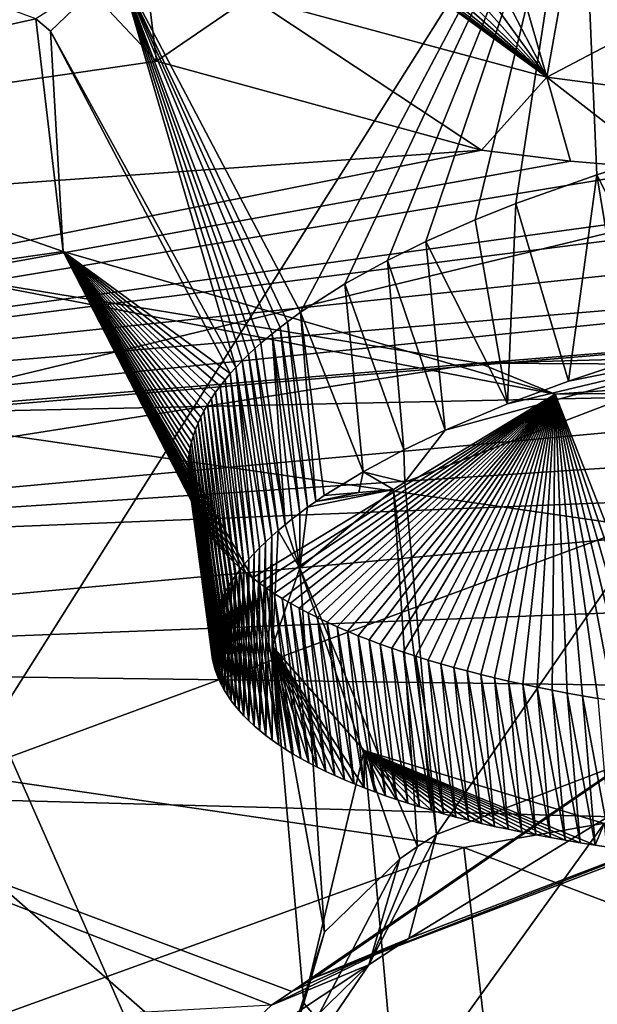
# Model space of a CAD drawing. Header units: metres. Extents: x -147 to 294, y -23 to 81.
# Tile 296 of 656: x 233.21 to 234.31, y 16.12 to 18. Entities that reach past the tile are written whole.
import ezdxf

# ---------------------------------------------------------------- set-up
doc = ezdxf.new("R2010")
doc.units = ezdxf.units.M
doc.layers.add('solid_AVA_153', color=7, linetype='CONTINUOUS')

msp = doc.modelspace()

# ---------------------------------------------------------------- linework, layer by layer
at = {"layer": 'solid_AVA_153'}
for points in [[(226.666824, 6.360106, 267.585846), (221.667358, 19.119045, 269.910767), (235.382919, 20.174784, 271.545105)], [(226.666824, 6.360106, 267.585846), (235.382919, 20.174784, 271.545105), (236.747787, 7.212847, 268.464081)], [(221.215851, 18.567869, 273.642273), (235.975128, 14.554294, 273.108093), (235.413086, 19.895332, 274.532532)], [(230.585434, 17.498968, 182.526855), (230.417847, 19.281448, 176.606094), (235.439819, 19.634407, 176.826019)], [(233.525894, 18.549349, 179.812729), (230.585434, 17.498968, 182.526855), (235.439819, 19.634407, 176.826019)], [(234.281189, 18.451643, 187.566345), (234.517731, 17.765127, 187.638092), (235.539978, 18.683321, 187.21994)], [(221.215851, 18.567869, 273.642273), (236.530548, 9.275632, 271.466919), (235.975128, 14.554294, 273.108093)], [(221.215851, 18.567869, 273.642273), (222.109406, 7.973817, 270.554962), (236.530548, 9.275632, 271.466919)], [(233.309586, 18.380224, 180.312576), (230.585434, 17.498968, 182.526855), (233.525894, 18.549349, 179.812729)], [(234.281189, 18.451643, 187.566345), (233.400177, 18.101377, 188.498215), (233.747635, 17.43989, 188.452682)], [(233.83197, 17.49395, 188.304047), (234.281189, 18.451643, 187.566345), (233.747635, 17.43989, 188.452682)], [(233.83197, 17.49395, 188.304047), (233.913666, 17.538971, 188.183548), (234.281189, 18.451643, 187.566345)], [(233.913666, 17.538971, 188.183548), (233.986633, 17.574768, 188.090027), (234.281189, 18.451643, 187.566345)], [(233.986633, 17.574768, 188.090027), (234.080978, 17.616364, 187.984238), (234.281189, 18.451643, 187.566345)], [(234.080978, 17.616364, 187.984238), (234.158722, 17.64748, 187.907379), (234.281189, 18.451643, 187.566345)], [(234.158722, 17.64748, 187.907379), (234.312881, 17.702534, 187.776642), (234.281189, 18.451643, 187.566345)], [(234.475937, 17.753206, 187.663544), (234.517731, 17.765127, 187.638092), (234.281189, 18.451643, 187.566345)], [(234.312881, 17.702534, 187.776642), (234.475937, 17.753206, 187.663544), (234.281189, 18.451643, 187.566345)], [(233.230789, 18.176945, 180.96875), (230.585434, 17.498968, 182.526855), (233.309586, 18.380224, 180.312576)], [(233.472427, 17.919594, 181.904114), (233.230789, 18.176945, 180.96875), (233.429794, 18.274431, 180.991257)], [(233.651321, 18.041931, 181.844391), (233.472427, 17.919594, 181.904114), (233.429794, 18.274431, 180.991257)], [(233.651321, 18.041931, 181.844391), (233.702744, 18.264488, 181.842163), (234.217361, 17.888968, 182.541748)], [(233.740982, 18.24527, 181.915894), (234.217361, 17.888968, 182.541748), (233.702744, 18.264488, 181.842163)], [(233.242325, 18.00017, 188.844284), (232.592712, 18.240034, 188.71434), (232.49472, 17.834766, 190.080032)], [(233.782318, 18.226788, 181.98822), (234.217361, 17.888968, 182.541748), (233.740982, 18.24527, 181.915894)], [(233.82666, 18.209085, 182.05896), (234.217361, 17.888968, 182.541748), (233.782318, 18.226788, 181.98822)], [(233.873901, 18.192202, 182.12796), (234.217361, 17.888968, 182.541748), (233.82666, 18.209085, 182.05896)], [(233.92395, 18.176178, 182.195053), (234.217361, 17.888968, 182.541748), (233.873901, 18.192202, 182.12796)], [(233.472427, 17.919594, 181.904114), (230.585434, 17.498968, 182.526855), (233.230789, 18.176945, 180.96875)], [(233.976746, 18.161047, 182.260117), (234.217361, 17.888968, 182.541748), (233.92395, 18.176178, 182.195053)], [(234.032227, 18.146847, 182.323044), (234.217361, 17.888968, 182.541748), (233.976746, 18.161047, 182.260117)], [(234.090347, 18.133606, 182.383728), (234.217361, 17.888968, 182.541748), (234.032227, 18.146847, 182.323044)], [(234.151016, 18.121344, 182.442123), (234.217361, 17.888968, 182.541748), (234.090347, 18.133606, 182.383728)], [(234.151016, 18.121344, 182.442123), (234.255905, 18.103388, 182.532776), (234.217361, 17.888968, 182.541748)], [(233.400177, 18.101377, 188.498215), (233.242325, 18.00017, 188.844284), (233.270218, 17.976505, 188.845596)], [(233.400177, 18.101377, 188.498215), (233.270218, 17.976505, 188.845596), (233.624176, 17.334665, 188.753174)], [(233.636429, 17.347467, 188.715836), (233.400177, 18.101377, 188.498215), (233.624176, 17.334665, 188.753174)], [(233.722473, 17.421654, 188.503693), (233.747635, 17.43989, 188.452682), (233.400177, 18.101377, 188.498215)], [(233.70845, 17.41095, 188.533844), (233.722473, 17.421654, 188.503693), (233.400177, 18.101377, 188.498215)], [(233.693405, 17.398958, 188.567825), (233.70845, 17.41095, 188.533844), (233.400177, 18.101377, 188.498215)], [(233.671738, 17.380667, 188.619995), (233.693405, 17.398958, 188.567825), (233.400177, 18.101377, 188.498215)], [(233.660294, 17.370419, 188.649429), (233.671738, 17.380667, 188.619995), (233.400177, 18.101377, 188.498215)], [(233.648499, 17.359369, 188.68132), (233.660294, 17.370419, 188.649429), (233.400177, 18.101377, 188.498215)], [(233.636429, 17.347467, 188.715836), (233.648499, 17.359369, 188.68132), (233.400177, 18.101377, 188.498215)], [(234.217361, 17.888968, 182.541748), (234.255905, 18.103388, 182.532776), (234.56134, 18.069492, 182.738632)], [(234.217361, 17.888968, 182.541748), (234.56134, 18.069492, 182.738632), (234.533615, 17.847158, 182.761414)], [(233.651321, 18.041931, 181.844391), (234.093201, 17.749578, 182.669922), (233.472427, 17.919594, 181.904114)], [(233.651321, 18.041931, 181.844391), (234.217361, 17.888968, 182.541748), (234.093201, 17.749578, 182.669922)], [(233.29454, 17.555866, 190.322021), (233.242325, 18.00017, 188.844284), (232.49472, 17.834766, 190.080032)], [(233.270218, 17.976505, 188.845596), (233.242325, 18.00017, 188.844284), (233.29454, 17.555866, 190.322021)], [(233.613541, 17.322765, 188.787872), (233.270218, 17.976505, 188.845596), (233.29454, 17.555866, 190.322021)], [(233.613541, 17.322765, 188.787872), (233.624176, 17.334665, 188.753174), (233.270218, 17.976505, 188.845596)], [(233.472427, 17.919594, 181.904114), (234.093201, 17.749578, 182.669922), (230.585434, 17.498968, 182.526855)], [(232.904602, 17.245634, 197.293152), (235.667526, 17.471907, 197.565155), (235.622238, 17.902002, 195.735672)], [(233.92894, 14.922562, 196.167603), (232.904602, 17.245634, 197.293152), (235.622238, 17.902002, 195.735672)], [(234.856659, 15.171971, 195.592422), (233.92894, 14.922562, 196.167603), (235.622238, 17.902002, 195.735672)], [(234.217361, 17.888968, 182.541748), (234.262787, 17.728552, 182.795425), (234.093201, 17.749578, 182.669922)], [(234.217361, 17.888968, 182.541748), (234.443817, 17.713114, 182.906555), (234.262787, 17.728552, 182.795425)], [(234.217361, 17.888968, 182.541748), (234.533615, 17.847158, 182.761414), (234.443817, 17.713114, 182.906555)], [(233.29454, 17.555866, 190.322021), (232.49472, 17.834766, 190.080032), (233.023514, 17.516872, 191.346054)], [(230.585434, 17.498968, 182.526855), (234.093201, 17.749578, 182.669922), (231.263687, 17.186148, 183.746185)], [(234.093201, 17.749578, 182.669922), (234.262787, 17.728552, 182.795425), (231.263687, 17.186148, 183.746185)], [(234.478271, 17.378094, 187.612), (234.475937, 17.753206, 187.663544), (234.312881, 17.702534, 187.776642)], [(231.263687, 17.186148, 183.746185), (235.639053, 17.74226, 183.217026), (235.648926, 17.648554, 183.536804)], [(235.020798, 17.701962, 183.137543), (235.639053, 17.74226, 183.217026), (231.263687, 17.186148, 183.746185)], [(234.262787, 17.728552, 182.795425), (234.443817, 17.713114, 182.906555), (231.263687, 17.186148, 183.746185)], [(235.020798, 17.701962, 183.137543), (231.263687, 17.186148, 183.746185), (234.443817, 17.713114, 182.906555)], [(234.259216, 17.308075, 187.778442), (234.312881, 17.702534, 187.776642), (234.158722, 17.64748, 187.907379)], [(234.259216, 17.308075, 187.778442), (234.371475, 17.345591, 187.687408), (234.312881, 17.702534, 187.776642)], [(234.371475, 17.345591, 187.687408), (234.478271, 17.378094, 187.612), (234.312881, 17.702534, 187.776642)], [(231.263687, 17.186148, 183.746185), (235.648926, 17.648554, 183.536804), (235.658783, 17.554825, 183.85701)], [(234.142639, 17.264729, 187.88829), (234.158722, 17.64748, 187.907379), (234.080978, 17.616364, 187.984238)], [(234.142639, 17.264729, 187.88829), (234.259216, 17.308075, 187.778442), (234.158722, 17.64748, 187.907379)], [(234.142639, 17.264729, 187.88829), (234.080978, 17.616364, 187.984238), (233.986633, 17.574768, 188.090027)], [(234.023727, 17.214586, 188.021011), (233.986633, 17.574768, 188.090027), (233.913666, 17.538971, 188.183548)], [(234.023727, 17.214586, 188.021011), (234.142639, 17.264729, 187.88829), (233.986633, 17.574768, 188.090027)], [(235.658783, 17.554825, 183.85701), (235.667572, 17.471256, 184.142776), (231.185287, 17.095831, 184.029816)], [(231.263687, 17.186148, 183.746185), (235.658783, 17.554825, 183.85701), (231.185287, 17.095831, 184.029816)], [(234.233719, 17.283493, 191.499283), (233.29454, 17.555866, 190.322021), (233.023514, 17.516872, 191.346054)], [(233.655823, 16.932606, 190.037857), (233.29454, 17.555866, 190.322021), (234.233719, 17.283493, 191.499283)], [(233.603546, 17.310867, 188.822754), (233.613541, 17.322765, 188.787872), (233.29454, 17.555866, 190.322021)], [(233.594208, 17.298975, 188.857803), (233.603546, 17.310867, 188.822754), (233.29454, 17.555866, 190.322021)], [(233.58551, 17.287094, 188.893036), (233.594208, 17.298975, 188.857803), (233.29454, 17.555866, 190.322021)], [(233.577484, 17.275223, 188.928421), (233.58551, 17.287094, 188.893036), (233.29454, 17.555866, 190.322021)], [(233.570099, 17.263369, 188.963943), (233.577484, 17.275223, 188.928421), (233.29454, 17.555866, 190.322021)], [(233.563385, 17.251534, 188.999619), (233.570099, 17.263369, 188.963943), (233.29454, 17.555866, 190.322021)], [(233.557327, 17.239719, 189.035416), (233.563385, 17.251534, 188.999619), (233.29454, 17.555866, 190.322021)], [(233.551956, 17.227928, 189.071335), (233.557327, 17.239719, 189.035416), (233.29454, 17.555866, 190.322021)], [(233.547241, 17.216167, 189.107361), (233.551956, 17.227928, 189.071335), (233.29454, 17.555866, 190.322021)], [(233.543213, 17.204437, 189.143494), (233.547241, 17.216167, 189.107361), (233.29454, 17.555866, 190.322021)], [(233.539841, 17.192741, 189.179703), (233.543213, 17.204437, 189.143494), (233.29454, 17.555866, 190.322021)], [(233.537155, 17.181084, 189.215988), (233.539841, 17.192741, 189.179703), (233.29454, 17.555866, 190.322021)], [(233.535141, 17.16947, 189.252319), (233.537155, 17.181084, 189.215988), (233.29454, 17.555866, 190.322021)], [(233.533783, 17.157904, 189.288696), (233.535141, 17.16947, 189.252319), (233.29454, 17.555866, 190.322021)], [(233.533096, 17.146387, 189.325104), (233.533783, 17.157904, 189.288696), (233.29454, 17.555866, 190.322021)], [(233.533066, 17.134928, 189.361526), (233.533096, 17.146387, 189.325104), (233.29454, 17.555866, 190.322021)], [(233.533707, 17.123526, 189.397934), (233.533066, 17.134928, 189.361526), (233.29454, 17.555866, 190.322021)], [(233.535004, 17.112188, 189.434311), (233.533707, 17.123526, 189.397934), (233.29454, 17.555866, 190.322021)], [(233.536942, 17.100925, 189.470627), (233.535004, 17.112188, 189.434311), (233.29454, 17.555866, 190.322021)], [(233.539551, 17.089735, 189.506866), (233.536942, 17.100925, 189.470627), (233.29454, 17.555866, 190.322021)], [(233.542801, 17.078623, 189.54303), (233.539551, 17.089735, 189.506866), (233.29454, 17.555866, 190.322021)], [(233.546707, 17.067591, 189.579117), (233.542801, 17.078623, 189.54303), (233.29454, 17.555866, 190.322021)], [(233.551239, 17.056639, 189.615097), (233.546707, 17.067591, 189.579117), (233.29454, 17.555866, 190.322021)], [(233.556427, 17.045774, 189.651001), (233.551239, 17.056639, 189.615097), (233.29454, 17.555866, 190.322021)], [(233.562256, 17.034996, 189.686783), (233.556427, 17.045774, 189.651001), (233.29454, 17.555866, 190.322021)], [(233.568726, 17.024307, 189.722458), (233.562256, 17.034996, 189.686783), (233.29454, 17.555866, 190.322021)], [(233.575836, 17.013714, 189.758026), (233.568726, 17.024307, 189.722458), (233.29454, 17.555866, 190.322021)], [(233.583588, 17.003216, 189.793472), (233.575836, 17.013714, 189.758026), (233.29454, 17.555866, 190.322021)], [(233.591995, 16.992815, 189.828796), (233.583588, 17.003216, 189.793472), (233.29454, 17.555866, 190.322021)], [(233.601028, 16.982517, 189.863983), (233.591995, 16.992815, 189.828796), (233.29454, 17.555866, 190.322021)], [(233.610718, 16.972322, 189.899033), (233.601028, 16.982517, 189.863983), (233.29454, 17.555866, 190.322021)], [(233.621033, 16.962231, 189.933945), (233.610718, 16.972322, 189.899033), (233.29454, 17.555866, 190.322021)], [(233.631989, 16.952248, 189.968719), (233.621033, 16.962231, 189.933945), (233.29454, 17.555866, 190.322021)], [(233.643585, 16.942371, 190.003357), (233.631989, 16.952248, 189.968719), (233.29454, 17.555866, 190.322021)], [(233.655823, 16.932606, 190.037857), (233.643585, 16.942371, 190.003357), (233.29454, 17.555866, 190.322021)], [(233.944672, 17.176899, 188.124359), (233.913666, 17.538971, 188.183548), (233.83197, 17.49395, 188.304047)], [(233.944672, 17.176899, 188.124359), (234.023727, 17.214586, 188.021011), (233.913666, 17.538971, 188.183548)], [(231.73201, 16.971931, 192.853714), (234.088409, 17.342888, 192.301483), (233.023514, 17.516872, 191.346054)], [(234.233719, 17.283493, 191.499283), (233.023514, 17.516872, 191.346054), (234.088409, 17.342888, 192.301483)], [(233.867035, 17.135345, 188.241623), (233.83197, 17.49395, 188.304047), (233.747635, 17.43989, 188.452682)], [(233.867035, 17.135345, 188.241623), (233.944672, 17.176899, 188.124359), (233.83197, 17.49395, 188.304047)], [(231.185287, 17.095831, 184.029816), (235.667572, 17.471256, 184.142776), (233.731247, 16.142698, 188.015106)], [(232.904602, 17.245634, 197.293152), (234.748444, 17.285637, 197.941666), (235.667526, 17.471907, 197.565155)], [(235.667572, 17.471256, 184.142776), (233.773331, 16.168676, 187.939468), (233.731247, 16.142698, 188.015106)], [(235.667572, 17.471256, 184.142776), (234.603195, 16.484932, 187.129471), (233.773331, 16.168676, 187.939468)], [(233.776703, 17.078644, 188.406967), (233.747635, 17.43989, 188.452682), (233.722473, 17.421654, 188.503693)], [(233.867035, 17.135345, 188.241623), (233.747635, 17.43989, 188.452682), (233.792923, 17.089834, 188.373779)], [(233.776703, 17.078644, 188.406967), (233.792923, 17.089834, 188.373779), (233.747635, 17.43989, 188.452682)], [(233.746155, 17.05636, 188.473618), (233.70845, 17.41095, 188.533844), (233.693405, 17.398958, 188.567825)], [(233.761124, 17.067486, 188.440231), (233.722473, 17.421654, 188.503693), (233.70845, 17.41095, 188.533844)], [(233.746155, 17.05636, 188.473618), (233.761124, 17.067486, 188.440231), (233.70845, 17.41095, 188.533844)], [(233.761124, 17.067486, 188.440231), (233.776703, 17.078644, 188.406967), (233.722473, 17.421654, 188.503693)], [(233.718094, 17.034203, 188.54068), (233.693405, 17.398958, 188.567825), (233.671738, 17.380667, 188.619995)], [(233.731812, 17.045265, 188.507095), (233.746155, 17.05636, 188.473618), (233.693405, 17.398958, 188.567825)], [(233.718094, 17.034203, 188.54068), (233.731812, 17.045265, 188.507095), (233.693405, 17.398958, 188.567825)], [(233.718094, 17.034203, 188.54068), (233.671738, 17.380667, 188.619995), (233.660294, 17.370419, 188.649429)], [(233.94696, 17.115307, 188.336563), (234.659286, 17.388788, 187.636719), (234.023727, 17.214586, 188.021011)], [(234.007324, 16.442549, 188.170532), (234.659286, 17.388788, 187.636719), (233.94696, 17.115307, 188.336563)], [(234.007324, 16.442549, 188.170532), (234.733963, 16.721012, 187.473267), (234.659286, 17.388788, 187.636719)], [(234.659286, 17.388788, 187.636719), (234.142639, 17.264729, 187.88829), (234.023727, 17.214586, 188.021011)], [(234.088409, 17.342888, 192.301483), (235.682098, 17.333601, 192.897644), (235.67659, 17.385965, 192.712219)], [(234.233719, 17.283493, 191.499283), (234.088409, 17.342888, 192.301483), (235.67659, 17.385965, 192.712219)], [(234.659286, 17.388788, 187.636719), (234.259216, 17.308075, 187.778442), (234.142639, 17.264729, 187.88829)], [(234.233719, 17.283493, 191.499283), (235.67659, 17.385965, 192.712219), (235.685516, 17.301102, 191.957718)], [(234.659286, 17.388788, 187.636719), (234.371475, 17.345591, 187.687408), (234.259216, 17.308075, 187.778442)], [(233.692535, 17.012171, 188.608139), (233.648499, 17.359369, 188.68132), (233.636429, 17.347467, 188.715836)], [(233.705002, 17.02317, 188.574356), (233.660294, 17.370419, 188.649429), (233.648499, 17.359369, 188.68132)], [(233.692535, 17.012171, 188.608139), (233.705002, 17.02317, 188.574356), (233.648499, 17.359369, 188.68132)], [(233.705002, 17.02317, 188.574356), (233.718094, 17.034203, 188.54068), (233.660294, 17.370419, 188.649429)], [(231.73201, 16.971931, 192.853714), (235.682098, 17.333601, 192.897644), (234.088409, 17.342888, 192.301483)], [(233.680695, 17.001202, 188.642044), (233.636429, 17.347467, 188.715836), (233.624176, 17.334665, 188.753174)], [(233.680695, 17.001202, 188.642044), (233.692535, 17.012171, 188.608139), (233.636429, 17.347467, 188.715836)], [(235.692764, 17.232241, 193.257111), (235.682098, 17.333601, 192.897644), (231.73201, 16.971931, 192.853714)], [(233.648956, 16.968481, 188.744339), (233.613541, 17.322765, 188.787872), (233.603546, 17.310867, 188.822754)], [(233.658905, 16.979357, 188.710129), (233.624176, 17.334665, 188.753174), (233.613541, 17.322765, 188.787872)], [(233.648956, 16.968481, 188.744339), (233.658905, 16.979357, 188.710129), (233.613541, 17.322765, 188.787872)], [(233.669479, 16.990263, 188.676025), (233.680695, 17.001202, 188.642044), (233.624176, 17.334665, 188.753174)], [(233.658905, 16.979357, 188.710129), (233.669479, 16.990263, 188.676025), (233.624176, 17.334665, 188.753174)], [(233.630966, 16.946823, 188.813049), (233.594208, 17.298975, 188.857803), (233.58551, 17.287094, 188.893036)], [(233.639648, 16.957636, 188.778641), (233.603546, 17.310867, 188.822754), (233.594208, 17.298975, 188.857803)], [(233.630966, 16.946823, 188.813049), (233.639648, 16.957636, 188.778641), (233.594208, 17.298975, 188.857803)], [(233.639648, 16.957636, 188.778641), (233.648956, 16.968481, 188.744339), (233.603546, 17.310867, 188.822754)], [(234.469727, 16.68071, 191.075851), (234.233719, 17.283493, 191.499283), (235.685516, 17.301102, 191.957718)], [(232.904602, 17.245634, 197.293152), (234.386642, 17.031231, 198.851685), (234.748444, 17.285637, 197.941666)], [(233.622925, 16.936039, 188.847565), (233.58551, 17.287094, 188.893036), (233.577484, 17.275223, 188.928421)], [(233.622925, 16.936039, 188.847565), (233.630966, 16.946823, 188.813049), (233.58551, 17.287094, 188.893036)], [(233.669083, 16.922678, 190.073151), (233.655823, 16.932606, 190.037857), (234.233719, 17.283493, 191.499283)], [(233.682983, 16.912868, 190.108261), (233.669083, 16.922678, 190.073151), (234.233719, 17.283493, 191.499283)], [(233.697556, 16.903183, 190.143127), (233.682983, 16.912868, 190.108261), (234.233719, 17.283493, 191.499283)], [(233.712769, 16.893627, 190.17778), (233.697556, 16.903183, 190.143127), (234.233719, 17.283493, 191.499283)], [(233.728638, 16.884203, 190.212189), (233.712769, 16.893627, 190.17778), (234.233719, 17.283493, 191.499283)], [(233.745148, 16.874916, 190.246353), (233.728638, 16.884203, 190.212189), (234.233719, 17.283493, 191.499283)], [(233.762299, 16.86577, 190.280243), (233.745148, 16.874916, 190.246353), (234.233719, 17.283493, 191.499283)], [(233.780075, 16.856771, 190.313843), (233.762299, 16.86577, 190.280243), (234.233719, 17.283493, 191.499283)], [(233.798492, 16.847921, 190.347168), (233.780075, 16.856771, 190.313843), (234.233719, 17.283493, 191.499283)], [(233.81752, 16.839228, 190.380188), (233.798492, 16.847921, 190.347168), (234.233719, 17.283493, 191.499283)], [(233.837173, 16.830692, 190.412903), (233.81752, 16.839228, 190.380188), (234.233719, 17.283493, 191.499283)], [(233.857437, 16.822319, 190.445282), (233.837173, 16.830692, 190.412903), (234.233719, 17.283493, 191.499283)], [(233.878296, 16.814114, 190.477325), (233.857437, 16.822319, 190.445282), (234.233719, 17.283493, 191.499283)], [(233.899765, 16.80608, 190.509033), (233.878296, 16.814114, 190.477325), (234.233719, 17.283493, 191.499283)], [(233.921814, 16.798222, 190.540359), (233.899765, 16.80608, 190.509033), (234.233719, 17.283493, 191.499283)], [(233.944443, 16.790543, 190.571335), (233.921814, 16.798222, 190.540359), (234.233719, 17.283493, 191.499283)], [(233.967636, 16.783045, 190.601913), (233.944443, 16.790543, 190.571335), (234.233719, 17.283493, 191.499283)], [(233.991364, 16.775732, 190.632111), (233.967636, 16.783045, 190.601913), (234.233719, 17.283493, 191.499283)], [(234.015625, 16.7686, 190.661865), (233.991364, 16.775732, 190.632111), (234.233719, 17.283493, 191.499283)], [(234.040405, 16.761652, 190.691208), (234.015625, 16.7686, 190.661865), (234.233719, 17.283493, 191.499283)], [(234.065689, 16.754889, 190.720108), (234.040405, 16.761652, 190.691208), (234.233719, 17.283493, 191.499283)], [(234.091476, 16.74831, 190.748566), (234.065689, 16.754889, 190.720108), (234.233719, 17.283493, 191.499283)], [(234.117767, 16.74192, 190.776581), (234.091476, 16.74831, 190.748566), (234.233719, 17.283493, 191.499283)], [(234.144531, 16.73572, 190.804138), (234.117767, 16.74192, 190.776581), (234.233719, 17.283493, 191.499283)], [(234.171783, 16.729712, 190.831238), (234.144531, 16.73572, 190.804138), (234.233719, 17.283493, 191.499283)], [(234.199524, 16.723898, 190.857895), (234.171783, 16.729712, 190.831238), (234.233719, 17.283493, 191.499283)], [(234.227722, 16.718279, 190.884064), (234.199524, 16.723898, 190.857895), (234.233719, 17.283493, 191.499283)], [(234.256378, 16.71286, 190.909775), (234.227722, 16.718279, 190.884064), (234.233719, 17.283493, 191.499283)], [(234.285507, 16.707642, 190.934998), (234.256378, 16.71286, 190.909775), (234.233719, 17.283493, 191.499283)], [(234.315094, 16.702627, 190.959732), (234.285507, 16.707642, 190.934998), (234.233719, 17.283493, 191.499283)], [(234.345123, 16.697819, 190.983978), (234.315094, 16.702627, 190.959732), (234.233719, 17.283493, 191.499283)], [(234.37561, 16.693222, 191.007706), (234.345123, 16.697819, 190.983978), (234.233719, 17.283493, 191.499283)], [(234.40654, 16.688835, 191.030945), (234.37561, 16.693222, 191.007706), (234.233719, 17.283493, 191.499283)], [(234.437912, 16.684664, 191.05365), (234.40654, 16.688835, 191.030945), (234.233719, 17.283493, 191.499283)], [(234.469727, 16.68071, 191.075851), (234.437912, 16.684664, 191.05365), (234.233719, 17.283493, 191.499283)], [(233.608749, 16.914568, 188.916901), (233.570099, 17.263369, 188.963943), (233.563385, 17.251534, 188.999619)], [(233.615524, 16.925287, 188.882187), (233.577484, 17.275223, 188.928421), (233.570099, 17.263369, 188.963943)], [(233.608749, 16.914568, 188.916901), (233.615524, 16.925287, 188.882187), (233.570099, 17.263369, 188.963943)], [(233.615524, 16.925287, 188.882187), (233.622925, 16.936039, 188.847565), (233.577484, 17.275223, 188.928421)], [(232.904602, 17.245634, 197.293152), (233.07135, 14.346291, 197.992294), (233.243576, 14.058988, 199.122772)], [(233.92894, 14.922562, 196.167603), (233.07135, 14.346291, 197.992294), (232.904602, 17.245634, 197.293152)], [(232.904602, 17.245634, 197.293152), (233.243576, 14.058988, 199.122772), (232.9823, 16.513567, 200.407394)], [(232.904602, 17.245634, 197.293152), (232.9823, 16.513567, 200.407394), (234.386642, 17.031231, 198.851685)], [(233.602615, 16.903877, 188.951736), (233.563385, 17.251534, 188.999619), (233.557327, 17.239719, 189.035416)], [(233.602615, 16.903877, 188.951736), (233.608749, 16.914568, 188.916901), (233.563385, 17.251534, 188.999619)], [(235.703415, 17.131252, 193.616013), (235.692764, 17.232241, 193.257111), (231.73201, 16.971931, 192.853714)], [(233.592346, 16.88249, 189.022079), (233.551956, 17.227928, 189.071335), (233.547241, 17.216167, 189.107361)], [(233.597153, 16.893185, 188.986801), (233.557327, 17.239719, 189.035416), (233.551956, 17.227928, 189.071335)], [(233.592346, 16.88249, 189.022079), (233.597153, 16.893185, 188.986801), (233.551956, 17.227928, 189.071335)], [(233.597153, 16.893185, 188.986801), (233.602615, 16.903877, 188.951736), (233.557327, 17.239719, 189.035416)], [(233.584686, 16.86112, 189.093231), (233.543213, 17.204437, 189.143494), (233.539841, 17.192741, 189.179703)], [(233.588181, 16.871799, 189.057571), (233.547241, 17.216167, 189.107361), (233.543213, 17.204437, 189.143494)], [(233.584686, 16.86112, 189.093231), (233.588181, 16.871799, 189.057571), (233.543213, 17.204437, 189.143494)], [(233.588181, 16.871799, 189.057571), (233.592346, 16.88249, 189.022079), (233.547241, 17.216167, 189.107361)], [(233.94696, 17.115307, 188.336563), (234.023727, 17.214586, 188.021011), (233.944672, 17.176899, 188.124359)], [(233.581848, 16.850464, 189.129044), (233.539841, 17.192741, 189.179703), (233.537155, 17.181084, 189.215988)], [(233.581848, 16.850464, 189.129044), (233.584686, 16.86112, 189.093231), (233.539841, 17.192741, 189.179703)], [(233.578094, 16.829245, 189.200958), (233.535141, 17.16947, 189.252319), (233.533783, 17.157904, 189.288696)], [(233.579636, 16.839836, 189.164963), (233.537155, 17.181084, 189.215988), (233.535141, 17.16947, 189.252319)], [(233.578094, 16.829245, 189.200958), (233.579636, 16.839836, 189.164963), (233.535141, 17.16947, 189.252319)], [(233.579636, 16.839836, 189.164963), (233.581848, 16.850464, 189.129044), (233.537155, 17.181084, 189.215988)], [(233.94696, 17.115307, 188.336563), (233.944672, 17.176899, 188.124359), (233.867035, 17.135345, 188.241623)], [(233.577179, 16.818701, 189.237015), (233.533783, 17.157904, 189.288696), (233.533096, 17.146387, 189.325104)], [(233.577179, 16.818701, 189.237015), (233.578094, 16.829245, 189.200958), (233.533783, 17.157904, 189.288696)], [(231.690292, 16.763508, 193.573883), (235.703415, 17.131252, 193.616013), (231.73201, 16.971931, 192.853714)], [(235.725677, 16.919584, 194.37059), (235.703415, 17.131252, 193.616013), (231.690292, 16.763508, 193.573883)], [(233.576904, 16.80821, 189.273102), (233.533096, 17.146387, 189.325104), (233.533066, 17.134928, 189.361526)], [(233.577255, 16.797783, 189.309174), (233.533066, 17.134928, 189.361526), (233.533707, 17.123526, 189.397934)], [(233.577255, 16.797783, 189.309174), (233.576904, 16.80821, 189.273102), (233.533066, 17.134928, 189.361526)], [(233.576904, 16.80821, 189.273102), (233.577179, 16.818701, 189.237015), (233.533096, 17.146387, 189.325104)], [(233.858856, 17.095785, 188.374802), (233.867035, 17.135345, 188.241623), (233.792923, 17.089834, 188.373779)], [(233.924789, 17.101774, 188.375778), (233.867035, 17.135345, 188.241623), (233.858856, 17.095785, 188.374802)], [(233.94696, 17.115307, 188.336563), (233.867035, 17.135345, 188.241623), (233.924789, 17.101774, 188.375778)], [(233.578247, 16.787426, 189.345215), (233.533707, 17.123526, 189.397934), (233.535004, 17.112188, 189.434311)], [(233.578247, 16.787426, 189.345215), (233.577255, 16.797783, 189.309174), (233.533707, 17.123526, 189.397934)], [(233.579865, 16.777149, 189.38118), (233.535004, 17.112188, 189.434311), (233.536942, 17.100925, 189.470627)], [(233.579865, 16.777149, 189.38118), (233.578247, 16.787426, 189.345215), (233.535004, 17.112188, 189.434311)], [(234.007324, 16.442549, 188.170532), (233.94696, 17.115307, 188.336563), (233.924789, 17.101774, 188.375778)], [(231.185287, 17.095831, 184.029816), (233.692215, 16.116528, 188.092438), (225.492401, 15.659165, 187.674271)], [(231.185287, 17.095831, 184.029816), (233.731247, 16.142698, 188.015106), (233.692215, 16.116528, 188.092438)], [(233.582092, 16.766958, 189.417068), (233.536942, 17.100925, 189.470627), (233.539551, 17.089735, 189.506866)], [(233.582092, 16.766958, 189.417068), (233.579865, 16.777149, 189.38118), (233.536942, 17.100925, 189.470627)], [(233.746048, 16.950985, 188.835968), (233.924789, 17.101774, 188.375778), (233.761124, 17.067486, 188.440231)], [(233.970795, 16.419533, 188.236191), (233.924789, 17.101774, 188.375778), (233.746048, 16.950985, 188.835968)], [(233.924789, 17.101774, 188.375778), (233.776703, 17.078644, 188.406967), (233.761124, 17.067486, 188.440231)], [(233.924789, 17.101774, 188.375778), (233.858856, 17.095785, 188.374802), (233.776703, 17.078644, 188.406967)], [(233.858856, 17.095785, 188.374802), (233.792923, 17.089834, 188.373779), (233.776703, 17.078644, 188.406967)], [(233.970795, 16.419533, 188.236191), (234.007324, 16.442549, 188.170532), (233.924789, 17.101774, 188.375778)], [(233.584961, 16.756865, 189.45282), (233.539551, 17.089735, 189.506866), (233.542801, 17.078623, 189.54303)], [(233.584961, 16.756865, 189.45282), (233.582092, 16.766958, 189.417068), (233.539551, 17.089735, 189.506866)], [(233.588425, 16.746874, 189.488419), (233.542801, 17.078623, 189.54303), (233.546707, 17.067591, 189.579117)], [(233.588425, 16.746874, 189.488419), (233.584961, 16.756865, 189.45282), (233.542801, 17.078623, 189.54303)], [(233.592514, 16.736996, 189.523834), (233.546707, 17.067591, 189.579117), (233.551239, 17.056639, 189.615097)], [(233.592514, 16.736996, 189.523834), (233.588425, 16.746874, 189.488419), (233.546707, 17.067591, 189.579117)], [(233.597229, 16.727224, 189.559097), (233.551239, 17.056639, 189.615097), (233.556427, 17.045774, 189.651001)], [(233.597229, 16.727224, 189.559097), (233.592514, 16.736996, 189.523834), (233.551239, 17.056639, 189.615097)], [(233.746048, 16.950985, 188.835968), (233.746155, 17.05636, 188.473618), (233.731812, 17.045265, 188.507095)], [(233.746048, 16.950985, 188.835968), (233.761124, 17.067486, 188.440231), (233.746155, 17.05636, 188.473618)], [(233.6026, 16.717501, 189.594406), (233.556427, 17.045774, 189.651001), (233.562256, 17.034996, 189.686783)], [(233.6026, 16.717501, 189.594406), (233.597229, 16.727224, 189.559097), (233.556427, 17.045774, 189.651001)], [(233.608627, 16.707825, 189.629776), (233.562256, 17.034996, 189.686783), (233.568726, 17.024307, 189.722458)], [(233.608627, 16.707825, 189.629776), (233.6026, 16.717501, 189.594406), (233.562256, 17.034996, 189.686783)], [(233.746048, 16.950985, 188.835968), (233.718094, 17.034203, 188.54068), (233.705002, 17.02317, 188.574356)], [(233.746048, 16.950985, 188.835968), (233.731812, 17.045265, 188.507095), (233.718094, 17.034203, 188.54068)], [(232.9823, 16.513567, 200.407394), (235.776413, 16.43782, 201.963837), (234.386642, 17.031231, 198.851685)], [(233.615326, 16.698204, 189.665176), (233.568726, 17.024307, 189.722458), (233.575836, 17.013714, 189.758026)], [(233.615326, 16.698204, 189.665176), (233.608627, 16.707825, 189.629776), (233.568726, 17.024307, 189.722458)], [(233.694351, 16.801565, 189.333984), (233.705002, 17.02317, 188.574356), (233.692535, 17.012171, 188.608139)], [(233.694351, 16.801565, 189.333984), (233.746048, 16.950985, 188.835968), (233.705002, 17.02317, 188.574356)], [(233.622681, 16.688648, 189.700562), (233.575836, 17.013714, 189.758026), (233.583588, 17.003216, 189.793472)], [(233.622681, 16.688648, 189.700562), (233.615326, 16.698204, 189.665176), (233.575836, 17.013714, 189.758026)], [(233.630676, 16.679163, 189.735931), (233.583588, 17.003216, 189.793472), (233.591995, 16.992815, 189.828796)], [(233.630676, 16.679163, 189.735931), (233.622681, 16.688648, 189.700562), (233.583588, 17.003216, 189.793472)], [(233.670105, 16.641144, 189.880157), (233.680695, 17.001202, 188.642044), (233.669479, 16.990263, 188.676025)], [(233.68158, 16.631912, 189.915817), (233.680695, 17.001202, 188.642044), (233.670105, 16.641144, 189.880157)], [(233.68158, 16.631912, 189.915817), (233.692535, 17.012171, 188.608139), (233.680695, 17.001202, 188.642044)], [(233.69371, 16.622805, 189.951263), (233.692535, 17.012171, 188.608139), (233.68158, 16.631912, 189.915817)], [(233.694351, 16.801565, 189.333984), (233.692535, 17.012171, 188.608139), (233.69371, 16.622805, 189.951263)], [(233.639542, 16.669512, 189.772156), (233.591995, 16.992815, 189.828796), (233.601028, 16.982517, 189.863983)], [(233.639542, 16.669512, 189.772156), (233.630676, 16.679163, 189.735931), (233.591995, 16.992815, 189.828796)], [(233.649078, 16.659952, 189.808289), (233.601028, 16.982517, 189.863983), (233.610718, 16.972322, 189.899033)], [(233.649078, 16.659952, 189.808289), (233.639542, 16.669512, 189.772156), (233.601028, 16.982517, 189.863983)], [(233.649078, 16.659952, 189.808289), (233.658905, 16.979357, 188.710129), (233.648956, 16.968481, 188.744339)], [(233.659256, 16.650494, 189.844299), (233.658905, 16.979357, 188.710129), (233.649078, 16.659952, 189.808289)], [(233.659256, 16.650494, 189.844299), (233.669479, 16.990263, 188.676025), (233.658905, 16.979357, 188.710129)], [(233.670105, 16.641144, 189.880157), (233.669479, 16.990263, 188.676025), (233.659256, 16.650494, 189.844299)], [(233.659256, 16.650494, 189.844299), (233.610718, 16.972322, 189.899033), (233.621033, 16.962231, 189.933945)], [(233.659256, 16.650494, 189.844299), (233.649078, 16.659952, 189.808289), (233.610718, 16.972322, 189.899033)], [(233.670105, 16.641144, 189.880157), (233.621033, 16.962231, 189.933945), (233.631989, 16.952248, 189.968719)], [(233.670105, 16.641144, 189.880157), (233.659256, 16.650494, 189.844299), (233.621033, 16.962231, 189.933945)], [(233.639542, 16.669512, 189.772156), (233.648956, 16.968481, 188.744339), (233.639648, 16.957636, 188.778641)], [(233.649078, 16.659952, 189.808289), (233.648956, 16.968481, 188.744339), (233.639542, 16.669512, 189.772156)], [(233.622681, 16.688648, 189.700562), (233.630966, 16.946823, 188.813049), (233.622925, 16.936039, 188.847565)], [(233.630676, 16.679163, 189.735931), (233.630966, 16.946823, 188.813049), (233.622681, 16.688648, 189.700562)], [(233.630676, 16.679163, 189.735931), (233.639648, 16.957636, 188.778641), (233.630966, 16.946823, 188.813049)], [(233.639542, 16.669512, 189.772156), (233.639648, 16.957636, 188.778641), (233.630676, 16.679163, 189.735931)], [(233.68158, 16.631912, 189.915817), (233.631989, 16.952248, 189.968719), (233.643585, 16.942371, 190.003357)], [(233.68158, 16.631912, 189.915817), (233.670105, 16.641144, 189.880157), (233.631989, 16.952248, 189.968719)], [(233.69371, 16.622805, 189.951263), (233.643585, 16.942371, 190.003357), (233.655823, 16.932606, 190.037857)], [(233.69371, 16.622805, 189.951263), (233.68158, 16.631912, 189.915817), (233.643585, 16.942371, 190.003357)], [(233.793167, 16.256397, 188.727859), (233.746048, 16.950985, 188.835968), (233.694351, 16.801565, 189.333984)], [(233.970795, 16.419533, 188.236191), (233.746048, 16.950985, 188.835968), (233.936859, 16.396301, 188.303421)], [(233.793167, 16.256397, 188.727859), (233.936859, 16.396301, 188.303421), (233.746048, 16.950985, 188.835968)], [(233.608627, 16.707825, 189.629776), (233.615524, 16.925287, 188.882187), (233.608749, 16.914568, 188.916901)], [(233.615326, 16.698204, 189.665176), (233.615524, 16.925287, 188.882187), (233.608627, 16.707825, 189.629776)], [(233.615326, 16.698204, 189.665176), (233.622925, 16.936039, 188.847565), (233.615524, 16.925287, 188.882187)], [(233.622681, 16.688648, 189.700562), (233.622925, 16.936039, 188.847565), (233.615326, 16.698204, 189.665176)], [(233.706451, 16.613832, 189.98645), (233.655823, 16.932606, 190.037857), (233.669083, 16.922678, 190.073151)], [(233.706451, 16.613832, 189.98645), (233.69371, 16.622805, 189.951263), (233.655823, 16.932606, 190.037857)], [(233.719818, 16.605003, 190.021362), (233.669083, 16.922678, 190.073151), (233.682983, 16.912868, 190.108261)], [(233.719818, 16.605003, 190.021362), (233.706451, 16.613832, 189.98645), (233.669083, 16.922678, 190.073151)], [(235.725677, 16.919584, 194.37059), (231.690292, 16.763508, 193.573883), (235.747772, 16.70957, 195.122482)], [(233.597229, 16.727224, 189.559097), (233.602615, 16.903877, 188.951736), (233.597153, 16.893185, 188.986801)], [(233.6026, 16.717501, 189.594406), (233.602615, 16.903877, 188.951736), (233.597229, 16.727224, 189.559097)], [(233.6026, 16.717501, 189.594406), (233.608749, 16.914568, 188.916901), (233.602615, 16.903877, 188.951736)], [(233.608627, 16.707825, 189.629776), (233.608749, 16.914568, 188.916901), (233.6026, 16.717501, 189.594406)], [(233.733795, 16.596325, 190.055954), (233.682983, 16.912868, 190.108261), (233.697556, 16.903183, 190.143127)], [(233.733795, 16.596325, 190.055954), (233.719818, 16.605003, 190.021362), (233.682983, 16.912868, 190.108261)], [(233.748367, 16.587805, 190.090195), (233.697556, 16.903183, 190.143127), (233.712769, 16.893627, 190.17778)], [(233.748367, 16.587805, 190.090195), (233.733795, 16.596325, 190.055954), (233.697556, 16.903183, 190.143127)], [(233.592514, 16.736996, 189.523834), (233.597153, 16.893185, 188.986801), (233.592346, 16.88249, 189.022079)], [(233.597229, 16.727224, 189.559097), (233.597153, 16.893185, 188.986801), (233.592514, 16.736996, 189.523834)], [(233.76355, 16.579453, 190.124084), (233.712769, 16.893627, 190.17778), (233.728638, 16.884203, 190.212189)], [(233.76355, 16.579453, 190.124084), (233.748367, 16.587805, 190.090195), (233.712769, 16.893627, 190.17778)], [(233.779404, 16.571222, 190.157761), (233.728638, 16.884203, 190.212189), (233.745148, 16.874916, 190.246353)], [(233.779404, 16.571222, 190.157761), (233.76355, 16.579453, 190.124084), (233.728638, 16.884203, 190.212189)], [(233.584961, 16.756865, 189.45282), (233.588181, 16.871799, 189.057571), (233.584686, 16.86112, 189.093231)], [(233.588425, 16.746874, 189.488419), (233.588181, 16.871799, 189.057571), (233.584961, 16.756865, 189.45282)], [(233.588425, 16.746874, 189.488419), (233.592346, 16.88249, 189.022079), (233.588181, 16.871799, 189.057571)], [(233.592514, 16.736996, 189.523834), (233.592346, 16.88249, 189.022079), (233.588425, 16.746874, 189.488419)], [(233.796005, 16.563089, 190.19136), (233.745148, 16.874916, 190.246353), (233.762299, 16.86577, 190.280243)], [(233.796005, 16.563089, 190.19136), (233.779404, 16.571222, 190.157761), (233.745148, 16.874916, 190.246353)], [(233.813293, 16.555063, 190.224838), (233.762299, 16.86577, 190.280243), (233.780075, 16.856771, 190.313843)], [(233.813293, 16.555063, 190.224838), (233.796005, 16.563089, 190.19136), (233.762299, 16.86577, 190.280243)], [(233.579865, 16.777149, 189.38118), (233.581848, 16.850464, 189.129044), (233.579636, 16.839836, 189.164963)], [(233.582092, 16.766958, 189.417068), (233.581848, 16.850464, 189.129044), (233.579865, 16.777149, 189.38118)], [(233.582092, 16.766958, 189.417068), (233.584686, 16.86112, 189.093231), (233.581848, 16.850464, 189.129044)], [(233.584961, 16.756865, 189.45282), (233.584686, 16.86112, 189.093231), (233.582092, 16.766958, 189.417068)], [(233.831284, 16.547152, 190.258163), (233.780075, 16.856771, 190.313843), (233.798492, 16.847921, 190.347168)], [(233.831284, 16.547152, 190.258163), (233.813293, 16.555063, 190.224838), (233.780075, 16.856771, 190.313843)], [(233.84993, 16.53936, 190.29129), (233.798492, 16.847921, 190.347168), (233.81752, 16.839228, 190.380188)], [(233.84993, 16.53936, 190.29129), (233.831284, 16.547152, 190.258163), (233.798492, 16.847921, 190.347168)], [(233.577255, 16.797783, 189.309174), (233.578094, 16.829245, 189.200958), (233.577179, 16.818701, 189.237015)], [(233.578247, 16.787426, 189.345215), (233.578094, 16.829245, 189.200958), (233.577255, 16.797783, 189.309174)], [(233.578247, 16.787426, 189.345215), (233.579636, 16.839836, 189.164963), (233.578094, 16.829245, 189.200958)], [(233.579865, 16.777149, 189.38118), (233.579636, 16.839836, 189.164963), (233.578247, 16.787426, 189.345215)], [(233.869232, 16.531698, 190.324188), (233.81752, 16.839228, 190.380188), (233.837173, 16.830692, 190.412903)], [(233.869232, 16.531698, 190.324188), (233.84993, 16.53936, 190.29129), (233.81752, 16.839228, 190.380188)], [(233.889145, 16.524174, 190.356842), (233.837173, 16.830692, 190.412903), (233.857437, 16.822319, 190.445282)], [(233.889145, 16.524174, 190.356842), (233.869232, 16.531698, 190.324188), (233.837173, 16.830692, 190.412903)], [(233.577255, 16.797783, 189.309174), (233.577179, 16.818701, 189.237015), (233.576904, 16.80821, 189.273102)], [(233.909668, 16.516794, 190.389191), (233.857437, 16.822319, 190.445282), (233.878296, 16.814114, 190.477325)], [(233.909668, 16.516794, 190.389191), (233.889145, 16.524174, 190.356842), (233.857437, 16.822319, 190.445282)], [(233.930771, 16.509567, 190.421219), (233.878296, 16.814114, 190.477325), (233.899765, 16.80608, 190.509033)], [(233.930771, 16.509567, 190.421219), (233.909668, 16.516794, 190.389191), (233.878296, 16.814114, 190.477325)], [(233.694351, 16.801565, 189.333984), (233.69371, 16.622805, 189.951263), (233.706451, 16.613832, 189.98645)], [(233.694351, 16.801565, 189.333984), (233.706451, 16.613832, 189.98645), (233.719818, 16.605003, 190.021362)], [(233.694351, 16.801565, 189.333984), (233.719818, 16.605003, 190.021362), (233.733795, 16.596325, 190.055954)], [(233.694351, 16.801565, 189.333984), (233.733795, 16.596325, 190.055954), (233.748367, 16.587805, 190.090195)], [(233.694351, 16.801565, 189.333984), (233.748367, 16.587805, 190.090195), (233.76355, 16.579453, 190.124084)], [(233.694351, 16.801565, 189.333984), (233.76355, 16.579453, 190.124084), (233.779404, 16.571222, 190.157761)], [(233.694351, 16.801565, 189.333984), (233.779404, 16.571222, 190.157761), (233.796005, 16.563089, 190.19136)], [(233.694351, 16.801565, 189.333984), (233.796005, 16.563089, 190.19136), (233.813293, 16.555063, 190.224838)], [(233.694351, 16.801565, 189.333984), (233.813293, 16.555063, 190.224838), (233.831284, 16.547152, 190.258163)], [(233.694351, 16.801565, 189.333984), (233.831284, 16.547152, 190.258163), (233.84993, 16.53936, 190.29129)], [(233.694351, 16.801565, 189.333984), (233.84993, 16.53936, 190.29129), (233.869232, 16.531698, 190.324188)], [(233.86911, 16.603231, 190.076401), (233.694351, 16.801565, 189.333984), (233.869232, 16.531698, 190.324188)], [(233.753754, 16.120344, 189.172379), (233.694351, 16.801565, 189.333984), (233.86911, 16.603231, 190.076401)], [(233.793167, 16.256397, 188.727859), (233.694351, 16.801565, 189.333984), (233.753754, 16.120344, 189.172379)], [(233.952423, 16.502501, 190.452881), (233.899765, 16.80608, 190.509033), (233.921814, 16.798222, 190.540359)], [(233.952423, 16.502501, 190.452881), (233.930771, 16.509567, 190.421219), (233.899765, 16.80608, 190.509033)], [(233.974609, 16.495604, 190.484161), (233.921814, 16.798222, 190.540359), (233.944443, 16.790543, 190.571335)], [(233.974609, 16.495604, 190.484161), (233.952423, 16.502501, 190.452881), (233.921814, 16.798222, 190.540359)], [(233.99733, 16.488882, 190.515015), (233.944443, 16.790543, 190.571335), (233.967636, 16.783045, 190.601913)], [(233.99733, 16.488882, 190.515015), (233.974609, 16.495604, 190.484161), (233.944443, 16.790543, 190.571335)], [(234.020538, 16.482344, 190.54541), (233.967636, 16.783045, 190.601913), (233.991364, 16.775732, 190.632111)], [(234.020538, 16.482344, 190.54541), (233.99733, 16.488882, 190.515015), (233.967636, 16.783045, 190.601913)], [(234.044205, 16.475996, 190.575317), (233.991364, 16.775732, 190.632111), (234.015625, 16.7686, 190.661865)], [(234.044205, 16.475996, 190.575317), (234.020538, 16.482344, 190.54541), (233.991364, 16.775732, 190.632111)], [(234.059219, 16.417803, 195.554764), (235.747772, 16.70957, 195.122482), (231.690292, 16.763508, 193.573883)], [(232.825821, 15.971688, 196.741028), (234.059219, 16.417803, 195.554764), (231.690292, 16.763508, 193.573883)], [(234.068329, 16.469847, 190.604691), (234.015625, 16.7686, 190.661865), (234.040405, 16.761652, 190.691208)], [(234.068329, 16.469847, 190.604691), (234.044205, 16.475996, 190.575317), (234.015625, 16.7686, 190.661865)], [(234.09288, 16.463905, 190.633514), (234.040405, 16.761652, 190.691208), (234.065689, 16.754889, 190.720108)], [(234.09288, 16.463905, 190.633514), (234.068329, 16.469847, 190.604691), (234.040405, 16.761652, 190.691208)], [(234.11795, 16.458153, 190.661865), (234.065689, 16.754889, 190.720108), (234.091476, 16.74831, 190.748566)], [(234.11795, 16.458153, 190.661865), (234.09288, 16.463905, 190.633514), (234.065689, 16.754889, 190.720108)], [(234.143661, 16.452557, 190.689911), (234.091476, 16.74831, 190.748566), (234.117767, 16.74192, 190.776581)], [(234.143661, 16.452557, 190.689911), (234.11795, 16.458153, 190.661865), (234.091476, 16.74831, 190.748566)], [(234.169998, 16.447117, 190.717636), (234.117767, 16.74192, 190.776581), (234.144531, 16.73572, 190.804138)], [(234.169998, 16.447117, 190.717636), (234.143661, 16.452557, 190.689911), (234.117767, 16.74192, 190.776581)], [(234.196945, 16.441843, 190.744995), (234.144531, 16.73572, 190.804138), (234.171783, 16.729712, 190.831238)], [(234.196945, 16.441843, 190.744995), (234.169998, 16.447117, 190.717636), (234.144531, 16.73572, 190.804138)], [(233.954025, 16.244371, 188.070908), (234.733963, 16.721012, 187.473267), (234.007324, 16.442549, 188.170532)], [(233.954025, 16.244371, 188.070908), (234.705414, 16.531034, 187.333481), (234.733963, 16.721012, 187.473267)], [(234.224457, 16.436737, 190.771988), (234.171783, 16.729712, 190.831238), (234.199524, 16.723898, 190.857895)], [(234.224457, 16.436737, 190.771988), (234.196945, 16.441843, 190.744995), (234.171783, 16.729712, 190.831238)], [(234.252502, 16.431803, 190.798584), (234.199524, 16.723898, 190.857895), (234.227722, 16.718279, 190.884064)], [(234.252502, 16.431803, 190.798584), (234.224457, 16.436737, 190.771988), (234.199524, 16.723898, 190.857895)], [(234.281067, 16.427048, 190.824738), (234.227722, 16.718279, 190.884064), (234.256378, 16.71286, 190.909775)], [(234.281067, 16.427048, 190.824738), (234.252502, 16.431803, 190.798584), (234.227722, 16.718279, 190.884064)], [(235.850464, 15.733878, 194.917542), (235.747772, 16.70957, 195.122482), (234.059219, 16.417803, 195.554764)], [(234.310104, 16.422476, 190.850449), (234.256378, 16.71286, 190.909775), (234.285507, 16.707642, 190.934998)], [(234.310104, 16.422476, 190.850449), (234.281067, 16.427048, 190.824738), (234.256378, 16.71286, 190.909775)], [(234.339584, 16.418089, 190.875687), (234.285507, 16.707642, 190.934998), (234.315094, 16.702627, 190.959732)], [(234.339584, 16.418089, 190.875687), (234.310104, 16.422476, 190.850449), (234.285507, 16.707642, 190.934998)], [(233.931503, 15.913802, 189.922516), (233.753754, 16.120344, 189.172379), (233.86911, 16.603231, 190.076401)], [(233.86911, 16.603231, 190.076401), (233.869232, 16.531698, 190.324188), (233.889145, 16.524174, 190.356842)], [(233.86911, 16.603231, 190.076401), (233.889145, 16.524174, 190.356842), (233.909668, 16.516794, 190.389191)], [(233.86911, 16.603231, 190.076401), (233.909668, 16.516794, 190.389191), (233.930771, 16.509567, 190.421219)], [(233.86911, 16.603231, 190.076401), (233.930771, 16.509567, 190.421219), (233.952423, 16.502501, 190.452881)], [(233.86911, 16.603231, 190.076401), (233.952423, 16.502501, 190.452881), (233.974609, 16.495604, 190.484161)], [(233.86911, 16.603231, 190.076401), (233.974609, 16.495604, 190.484161), (233.99733, 16.488882, 190.515015)], [(233.86911, 16.603231, 190.076401), (233.99733, 16.488882, 190.515015), (234.020538, 16.482344, 190.54541)], [(233.86911, 16.603231, 190.076401), (234.020538, 16.482344, 190.54541), (234.044205, 16.475996, 190.575317)], [(233.86911, 16.603231, 190.076401), (234.044205, 16.475996, 190.575317), (234.068329, 16.469847, 190.604691)], [(233.86911, 16.603231, 190.076401), (234.068329, 16.469847, 190.604691), (234.09288, 16.463905, 190.633514)], [(233.86911, 16.603231, 190.076401), (234.09288, 16.463905, 190.633514), (234.11795, 16.458153, 190.661865)], [(233.86911, 16.603231, 190.076401), (234.11795, 16.458153, 190.661865), (234.143661, 16.452557, 190.689911)], [(233.86911, 16.603231, 190.076401), (234.143661, 16.452557, 190.689911), (234.169998, 16.447117, 190.717636)], [(233.86911, 16.603231, 190.076401), (234.169998, 16.447117, 190.717636), (234.196945, 16.441843, 190.744995)], [(233.86911, 16.603231, 190.076401), (234.196945, 16.441843, 190.744995), (234.224457, 16.436737, 190.771988)], [(233.86911, 16.603231, 190.076401), (234.224457, 16.436737, 190.771988), (234.252502, 16.431803, 190.798584)], [(233.86911, 16.603231, 190.076401), (234.252502, 16.431803, 190.798584), (234.281067, 16.427048, 190.824738)], [(233.86911, 16.603231, 190.076401), (234.281067, 16.427048, 190.824738), (234.310104, 16.422476, 190.850449)], [(234.327377, 16.463394, 190.714172), (233.86911, 16.603231, 190.076401), (234.310104, 16.422476, 190.850449)], [(233.931503, 15.913802, 189.922516), (233.86911, 16.603231, 190.076401), (234.327377, 16.463394, 190.714172)], [(234.705414, 16.531034, 187.333481), (233.773331, 16.168676, 187.939468), (234.603195, 16.484932, 187.129471)], [(233.954025, 16.244371, 188.070908), (233.773331, 16.168676, 187.939468), (234.705414, 16.531034, 187.333481)], [(232.9823, 16.513567, 200.407394), (233.911301, 13.846519, 200.158218), (236.051239, 13.827836, 201.044785)], [(232.9823, 16.513567, 200.407394), (236.051239, 13.827836, 201.044785), (235.776413, 16.43782, 201.963837)], [(232.9823, 16.513567, 200.407394), (233.243576, 14.058988, 199.122772), (233.911301, 13.846519, 200.158218)], [(233.931503, 15.913802, 189.922516), (234.327377, 16.463394, 190.714172), (234.393402, 15.768447, 190.560165)], [(234.327377, 16.463394, 190.714172), (234.310104, 16.422476, 190.850449), (234.339584, 16.418089, 190.875687)], [(233.87793, 16.194017, 188.207184), (233.954025, 16.244371, 188.070908), (234.007324, 16.442549, 188.170532)], [(233.970795, 16.419533, 188.236191), (233.87793, 16.194017, 188.207184), (234.007324, 16.442549, 188.170532)], [(234.171783, 15.443569, 195.348068), (234.059219, 16.417803, 195.554764), (232.825821, 15.971688, 196.741028)], [(233.970795, 16.419533, 188.236191), (233.936859, 16.396301, 188.303421), (233.87793, 16.194017, 188.207184)], [(235.850464, 15.733878, 194.917542), (234.059219, 16.417803, 195.554764), (234.171783, 15.443569, 195.348068)], [(233.683884, 15.909563, 189.113983), (233.87793, 16.194017, 188.207184), (233.936859, 16.396301, 188.303421)], [(233.793167, 16.256397, 188.727859), (233.683884, 15.909563, 189.113983), (233.936859, 16.396301, 188.303421)], [(233.793167, 16.256397, 188.727859), (233.753754, 16.120344, 189.172379), (233.683884, 15.909563, 189.113983)], [(233.954025, 16.244371, 188.070908), (233.692215, 16.116528, 188.092438), (233.731247, 16.142698, 188.015106)], [(233.87793, 16.194017, 188.207184), (233.692215, 16.116528, 188.092438), (233.954025, 16.244371, 188.070908)], [(233.954025, 16.244371, 188.070908), (233.731247, 16.142698, 188.015106), (233.773331, 16.168676, 187.939468)], [(233.87793, 16.194017, 188.207184), (233.481445, 15.806926, 189.090637), (233.527512, 15.960567, 188.575943)], [(233.683884, 15.909563, 189.113983), (233.481445, 15.806926, 189.090637), (233.87793, 16.194017, 188.207184)], [(233.87793, 16.194017, 188.207184), (233.527512, 15.960567, 188.575943), (233.692215, 16.116528, 188.092438)], [(233.931503, 15.913802, 189.922516), (233.683884, 15.909563, 189.113983), (233.753754, 16.120344, 189.172379)]]:
    msp.add_3dface(points, dxfattribs=at)

doc.saveas('drawing.dxf')
